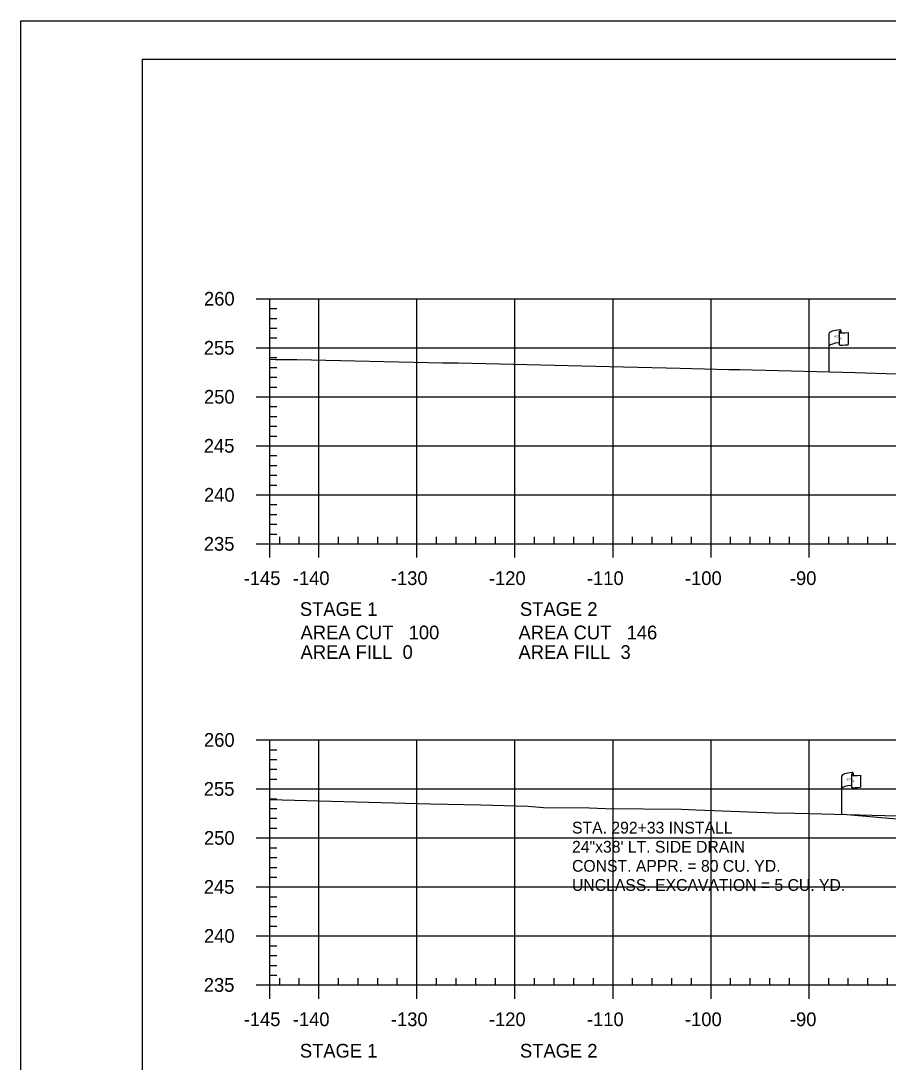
# Model space of a CAD drawing. Extents: x 1365647 to 1367999, y 387113 to 400173.
# Drawn here: x 1365723.7 to 1365812.2, y 396653.4 to 396759.6 of the extents above; entities that cross this region are included whole.
import ezdxf

# ---------------------------------------------------------------- set-up
doc = ezdxf.new("R2010")
doc.units = 0
for name, color, linetype in [('E_Existing ROW', 7, 'Continuous'), ('R_Axis', 7, 'Continuous'), ('R_Axis Annot', 7, 'Continuous'), ('R_Border', 7, 'Continuous'), ('R_Draft', 7, 'Continuous'), ('R_Drive', 7, 'Continuous'), ('R_Exist Surface', 7, 'Continuous'), ('R_Grid', 7, 'Continuous'), ('R_No Plot', 7, 'Continuous')]:
    doc.layers.add(name, color=color, linetype=linetype)

msp = doc.modelspace()

# ---------------------------------------------------------------- linework, layer by layer
at = {"layer": 'E_Existing ROW'}
for p, q in [((1365806.15, 396723.8), (1365806.15, 396727.75)), ((1365807.15, 396727.85), (1365807.15, 396727.84)), ((1365807.15, 396727.84), (1365807.15, 396726.61)), ((1365807.32, 396728.01), (1365807.32, 396727.77)), ((1365808.08, 396727.81), (1365808.08, 396726.57)), ((1365807.42, 396678.65), (1365807.42, 396682.6)), ((1365808.42, 396682.7), (1365808.42, 396682.68)), ((1365808.42, 396682.68), (1365808.42, 396681.46)), ((1365808.58, 396682.85), (1365808.58, 396682.61)), ((1365809.35, 396682.66), (1365809.35, 396681.42))]:
    msp.add_line(p, q, dxfattribs=at)
for centre, radius, start, end in [((1365807.23, 396727.85), 0.078, 88.6458, 274.2828), ((1365807.24, 396728.01), 0.0783, 263.0712, 93.9564), ((1365807.23, 396726.61), 0.0783, 180, 273.9564), ((1365808.49, 396682.7), 0.078, 88.6458, 274.2828), ((1365808.5, 396682.85), 0.0783, 263.0712, 93.9564), ((1365808.49, 396681.46), 0.0783, 180, 273.9564)]:
    msp.add_arc(centre, radius, start, end, dxfattribs=at)
for centre, major_axis, ratio, start_param, end_param in [((1365807.73, 396727.8), (-1.58, -0.04), 0.19887, 5.030368, 6.283185), ((1365808.44, 396727.91), (-1.23, -0.13), 0.052933, 0.159456, 1.268315), ((1365807.73, 396726.48), (-1.58, -0.04), 0.19887, 5.083035, 6.194897), ((1365808.44, 396726.67), (-1.23, -0.13), 0.052933, 0.159456, 1.268315), ((1365809, 396682.64), (-1.58, -0.04), 0.19887, 5.030368, 6.283185), ((1365809.71, 396682.76), (-1.23, -0.13), 0.052933, 0.159456, 1.268315), ((1365809, 396681.33), (-1.58, -0.04), 0.19887, 5.083035, 6.194897), ((1365809.71, 396681.52), (-1.23, -0.13), 0.052933, 0.159456, 1.268315)]:
    msp.add_ellipse(centre, major_axis=major_axis, ratio=ratio, start_param=start_param, end_param=end_param, dxfattribs=at)
at = {"layer": 'R_Axis'}
for p, q in [((1365747.69, 396731.25), (1365749.09, 396731.25)), ((1365749.09, 396706.25), (1365749.09, 396731.25)), ((1365749.09, 396730.25), (1365749.79, 396730.25)), ((1365749.09, 396729.25), (1365749.79, 396729.25)), ((1365749.09, 396728.25), (1365749.79, 396728.25)), ((1365749.09, 396727.25), (1365749.79, 396727.25)), ((1365747.69, 396726.25), (1365749.09, 396726.25)), ((1365749.09, 396725.25), (1365749.79, 396725.25)), ((1365749.09, 396724.25), (1365749.79, 396724.25)), ((1365749.09, 396723.25), (1365749.79, 396723.25)), ((1365749.09, 396722.25), (1365749.79, 396722.25)), ((1365747.69, 396721.25), (1365749.09, 396721.25)), ((1365749.09, 396720.25), (1365749.79, 396720.25)), ((1365749.09, 396719.25), (1365749.79, 396719.25)), ((1365749.09, 396718.25), (1365749.79, 396718.25)), ((1365749.09, 396717.25), (1365749.79, 396717.25)), ((1365747.69, 396716.25), (1365749.09, 396716.25)), ((1365749.09, 396715.25), (1365749.79, 396715.25)), ((1365749.09, 396714.25), (1365749.79, 396714.25)), ((1365749.09, 396713.25), (1365749.79, 396713.25)), ((1365749.09, 396712.25), (1365749.79, 396712.25)), ((1365747.69, 396711.25), (1365749.09, 396711.25)), ((1365749.09, 396710.25), (1365749.79, 396710.25)), ((1365749.09, 396709.25), (1365749.79, 396709.25)), ((1365749.09, 396708.25), (1365749.79, 396708.25)), ((1365749.09, 396707.25), (1365749.79, 396707.25)), ((1365749.09, 396706.25), (1365749.09, 396706.95)), ((1365750.09, 396706.25), (1365750.09, 396706.95)), ((1365752.09, 396706.25), (1365752.09, 396706.95)), ((1365756.09, 396706.25), (1365756.09, 396706.95)), ((1365758.09, 396706.25), (1365758.09, 396706.95)), ((1365760.09, 396706.25), (1365760.09, 396706.95)), ((1365762.09, 396706.25), (1365762.09, 396706.95)), ((1365766.09, 396706.25), (1365766.09, 396706.95)), ((1365768.09, 396706.25), (1365768.09, 396706.95)), ((1365770.09, 396706.25), (1365770.09, 396706.95)), ((1365772.09, 396706.25), (1365772.09, 396706.95)), ((1365776.09, 396706.25), (1365776.09, 396706.95)), ((1365778.09, 396706.25), (1365778.09, 396706.95)), ((1365780.09, 396706.25), (1365780.09, 396706.95)), ((1365782.09, 396706.25), (1365782.09, 396706.95)), ((1365786.09, 396706.25), (1365786.09, 396706.95)), ((1365788.09, 396706.25), (1365788.09, 396706.95)), ((1365790.09, 396706.25), (1365790.09, 396706.95)), ((1365792.09, 396706.25), (1365792.09, 396706.95)), ((1365796.09, 396706.25), (1365796.09, 396706.95)), ((1365798.09, 396706.25), (1365798.09, 396706.95)), ((1365800.09, 396706.25), (1365800.09, 396706.95)), ((1365802.09, 396706.25), (1365802.09, 396706.95)), ((1365806.09, 396706.25), (1365806.09, 396706.95)), ((1365808.09, 396706.25), (1365808.09, 396706.95)), ((1365810.09, 396706.25), (1365810.09, 396706.95)), ((1365812.09, 396706.25), (1365812.09, 396706.95)), ((1365747.69, 396706.25), (1365749.09, 396706.25)), ((1365749.09, 396706.25), (1366039.09, 396706.25)), ((1365749.09, 396704.85), (1365749.09, 396706.25)), ((1365754.09, 396704.85), (1365754.09, 396706.25)), ((1365764.09, 396704.85), (1365764.09, 396706.25)), ((1365774.09, 396704.85), (1365774.09, 396706.25)), ((1365784.09, 396704.85), (1365784.09, 396706.25)), ((1365794.09, 396704.85), (1365794.09, 396706.25)), ((1365804.09, 396704.85), (1365804.09, 396706.25)), ((1365747.69, 396686.25), (1365749.09, 396686.25)), ((1365749.09, 396661.25), (1365749.09, 396686.25)), ((1365749.09, 396685.25), (1365749.79, 396685.25)), ((1365749.09, 396684.25), (1365749.79, 396684.25)), ((1365749.09, 396683.25), (1365749.79, 396683.25)), ((1365749.09, 396682.25), (1365749.79, 396682.25)), ((1365747.69, 396681.25), (1365749.09, 396681.25)), ((1365749.09, 396680.25), (1365749.79, 396680.25)), ((1365749.09, 396679.25), (1365749.79, 396679.25)), ((1365749.09, 396678.25), (1365749.79, 396678.25)), ((1365749.09, 396677.25), (1365749.79, 396677.25)), ((1365747.69, 396676.25), (1365749.09, 396676.25)), ((1365749.09, 396675.25), (1365749.79, 396675.25)), ((1365749.09, 396674.25), (1365749.79, 396674.25)), ((1365749.09, 396673.25), (1365749.79, 396673.25)), ((1365749.09, 396672.25), (1365749.79, 396672.25)), ((1365747.69, 396671.25), (1365749.09, 396671.25)), ((1365749.09, 396670.25), (1365749.79, 396670.25)), ((1365749.09, 396669.25), (1365749.79, 396669.25)), ((1365749.09, 396668.25), (1365749.79, 396668.25)), ((1365749.09, 396667.25), (1365749.79, 396667.25)), ((1365747.69, 396666.25), (1365749.09, 396666.25)), ((1365749.09, 396665.25), (1365749.79, 396665.25)), ((1365749.09, 396664.25), (1365749.79, 396664.25)), ((1365749.09, 396663.25), (1365749.79, 396663.25)), ((1365749.09, 396662.25), (1365749.79, 396662.25)), ((1365749.09, 396661.25), (1365749.09, 396661.95)), ((1365750.09, 396661.25), (1365750.09, 396661.95)), ((1365752.09, 396661.25), (1365752.09, 396661.95)), ((1365756.09, 396661.25), (1365756.09, 396661.95)), ((1365758.09, 396661.25), (1365758.09, 396661.95)), ((1365760.09, 396661.25), (1365760.09, 396661.95)), ((1365762.09, 396661.25), (1365762.09, 396661.95)), ((1365766.09, 396661.25), (1365766.09, 396661.95)), ((1365768.09, 396661.25), (1365768.09, 396661.95)), ((1365770.09, 396661.25), (1365770.09, 396661.95)), ((1365772.09, 396661.25), (1365772.09, 396661.95)), ((1365776.09, 396661.25), (1365776.09, 396661.95)), ((1365778.09, 396661.25), (1365778.09, 396661.95)), ((1365780.09, 396661.25), (1365780.09, 396661.95)), ((1365782.09, 396661.25), (1365782.09, 396661.95)), ((1365786.09, 396661.25), (1365786.09, 396661.95)), ((1365788.09, 396661.25), (1365788.09, 396661.95)), ((1365790.09, 396661.25), (1365790.09, 396661.95)), ((1365792.09, 396661.25), (1365792.09, 396661.95)), ((1365796.09, 396661.25), (1365796.09, 396661.95)), ((1365798.09, 396661.25), (1365798.09, 396661.95)), ((1365800.09, 396661.25), (1365800.09, 396661.95)), ((1365802.09, 396661.25), (1365802.09, 396661.95)), ((1365806.09, 396661.25), (1365806.09, 396661.95)), ((1365808.09, 396661.25), (1365808.09, 396661.95)), ((1365810.09, 396661.25), (1365810.09, 396661.95)), ((1365812.09, 396661.25), (1365812.09, 396661.95)), ((1365747.69, 396661.25), (1365749.09, 396661.25)), ((1365749.09, 396661.25), (1366039.09, 396661.25)), ((1365749.09, 396659.85), (1365749.09, 396661.25)), ((1365754.09, 396659.85), (1365754.09, 396661.25)), ((1365764.09, 396659.85), (1365764.09, 396661.25)), ((1365774.09, 396659.85), (1365774.09, 396661.25)), ((1365784.09, 396659.85), (1365784.09, 396661.25)), ((1365794.09, 396659.85), (1365794.09, 396661.25)), ((1365804.09, 396659.85), (1365804.09, 396661.25))]:
    msp.add_line(p, q, dxfattribs=at)
at = {"layer": 'R_Border'}
for p, q in [((1365736.09, 396755.71), (1366052.27, 396755.71)), ((1365736.09, 396550.25), (1365736.09, 396755.71))]:
    msp.add_line(p, q, dxfattribs=at)
at = {"layer": 'R_Drive'}
msp.add_line((1365839.81, 396675.77), (1365807.57, 396678.65), dxfattribs=at)
at = {"layer": 'R_Exist Surface'}
for points in [[(1365749.09, 396725.08), (1365749.68, 396725.07), (1365751.83, 396725.05), (1365766.69, 396724.72), (1365768.29, 396724.7), (1365783.74, 396724.35), (1365790.95, 396724.18), (1365795.91, 396724.05), (1365797.02, 396724.03), (1365808.8, 396723.74), (1365811.94, 396723.64), (1365817.2, 396723.55)], [(1365749.09, 396680.18), (1365765.47, 396679.74), (1365770.65, 396679.61), (1365775.4, 396679.5), (1365776.99, 396679.35), (1365781.7, 396679.32), (1365783.34, 396679.25), (1365791.06, 396679.17), (1365792.57, 396679.12), (1365800.56, 396678.8), (1365802.62, 396678.77), (1365804.09, 396678.74), (1365824.66, 396678.2)]]:
    msp.add_lwpolyline(points, dxfattribs=at)
at = {"layer": 'R_Grid'}
for p, q in [((1365749.09, 396731.25), (1366039.09, 396731.25)), ((1365749.09, 396706.25), (1365749.09, 396731.25)), ((1365754.09, 396706.25), (1365754.09, 396731.25)), ((1365764.09, 396706.25), (1365764.09, 396731.25)), ((1365774.09, 396706.25), (1365774.09, 396731.25)), ((1365784.09, 396706.25), (1365784.09, 396731.25)), ((1365794.09, 396706.25), (1365794.09, 396731.25)), ((1365804.09, 396706.25), (1365804.09, 396731.25)), ((1365749.09, 396726.25), (1366039.09, 396726.25)), ((1365749.09, 396721.25), (1366039.09, 396721.25)), ((1365749.09, 396716.25), (1366039.09, 396716.25)), ((1365749.09, 396711.25), (1366039.09, 396711.25)), ((1365749.09, 396706.25), (1366039.09, 396706.25)), ((1365749.09, 396686.25), (1366039.09, 396686.25)), ((1365749.09, 396661.25), (1365749.09, 396686.25)), ((1365754.09, 396661.25), (1365754.09, 396686.25)), ((1365764.09, 396661.25), (1365764.09, 396686.25)), ((1365774.09, 396661.25), (1365774.09, 396686.25)), ((1365784.09, 396661.25), (1365784.09, 396686.25)), ((1365794.09, 396661.25), (1365794.09, 396686.25)), ((1365804.09, 396661.25), (1365804.09, 396686.25)), ((1365749.09, 396681.25), (1366039.09, 396681.25)), ((1365749.09, 396676.25), (1366039.09, 396676.25)), ((1365749.09, 396671.25), (1366039.09, 396671.25)), ((1365749.09, 396666.25), (1366039.09, 396666.25)), ((1365749.09, 396661.25), (1366039.09, 396661.25))]:
    msp.add_line(p, q, dxfattribs=at)
at = {"layer": 'R_No Plot'}
msp.add_line((1365723.69, 396759.61), (1366057.03, 396759.61), dxfattribs=at)
msp.add_lwpolyline([(1365723.69, 396759.61), (1366057.03, 396759.61), (1366057.03, 396546.27), (1365723.69, 396546.27)], close=True, dxfattribs=at)

# ---------------------------------------------------------------- texts
at = {"layer": 'E_Existing ROW'}
for s, height, rotation, p in [('DWB 11-9-07', 0.001, 90, (1365807.32, 396727.77)), ('R ', 0.2, 9.9884, (1365806.67, 396727.26)), (' O', 0.2, 9.9884, (1365806.82, 396727.3)), ('W', 0.2, 351.1788, (1365807.15, 396727.13)), ('DWB 11-9-07', 0.001, 5.0717, (1365808.07, 396726.57)), ('DWB 11-9-07', 0.001, 90, (1365806.15, 396723.8)), ('R ', 0.2, 9.9884, (1365807.94, 396682.1)), (' O', 0.2, 9.9884, (1365808.08, 396682.15)), ('W', 0.2, 351.1788, (1365808.41, 396681.98)), ('DWB 11-9-07', 0.001, 90, (1365808.58, 396682.61)), ('DWB 11-9-07', 0.001, 5.0717, (1365809.34, 396681.42)), ('DWB 11-9-07', 0.001, 90, (1365807.42, 396678.65))]:
    msp.add_text(s, height=height, rotation=rotation, dxfattribs=at).set_placement(p)
at = {"layer": 'R_Axis Annot'}
for s, p in [('260', (1365742.37, 396730.55)), ('255', (1365742.35, 396725.55)), ('250', (1365742.37, 396720.55)), ('245', (1365742.35, 396715.55)), ('240', (1365742.37, 396710.55)), ('235', (1365742.35, 396705.55)), ('-145', (1365746.42, 396702.05)), ('-140', (1365751.43, 396702.05)), ('-130', (1365761.43, 396702.05)), ('-120', (1365771.43, 396702.05)), ('-110', (1365781.43, 396702.05)), ('-100', (1365791.43, 396702.05)), ('-90', (1365802.13, 396702.05)), ('STAGE 1', (1365752.15, 396698.9)), ('STAGE 2', (1365774.6, 396698.9)), ('AREA CUT   100', (1365752.22, 396696.51)), ('AREA CUT   146', (1365774.45, 396696.51)), ('AREA FILL  0', (1365752.22, 396694.51)), ('AREA FILL  3', (1365774.45, 396694.51)), ('260', (1365742.37, 396685.55)), ('255', (1365742.35, 396680.55)), ('250', (1365742.37, 396675.55)), ('245', (1365742.35, 396670.55)), ('240', (1365742.37, 396665.55)), ('235', (1365742.35, 396660.55)), ('-145', (1365746.42, 396657.05)), ('-140', (1365751.43, 396657.05)), ('-130', (1365761.43, 396657.05)), ('-120', (1365771.43, 396657.05)), ('-110', (1365781.43, 396657.05)), ('-100', (1365791.43, 396657.05)), ('-90', (1365802.13, 396657.05)), ('STAGE 1', (1365752.15, 396653.84)), ('STAGE 2', (1365774.6, 396653.84))]:
    msp.add_text(s, height=1.4, dxfattribs=at).set_placement(p)
at = {"layer": 'R_Draft'}
for s, p in [('STA. 292+33 INSTALL ', (1365779.91, 396676.7)), ('24"x38\' LT. SIDE DRAIN', (1365779.91, 396674.75)), ('CONST. APPR. = 80 CU. YD.', (1365779.91, 396672.8)), ('UNCLASS. EXCAVATION = 5 CU. YD.', (1365779.91, 396670.85))]:
    msp.add_text(s, height=1.2, rotation=360, dxfattribs=at).set_placement(p)

doc.saveas('drawing.dxf')
